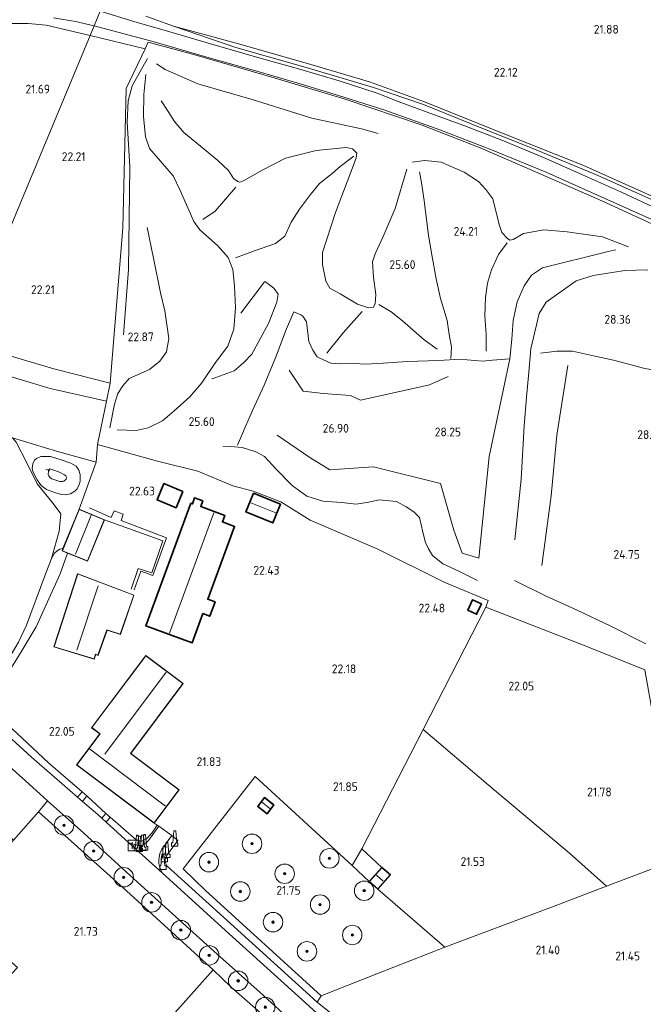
# Model space of a CAD drawing. Extents: x 196936 to 200438, y 361224 to 364196.
# Tile 260 of 276: x 199379 to 199507, y 363125 to 363327. Entities that reach past the tile are written whole.
import ezdxf
from ezdxf.enums import TextEntityAlignment as Align

# ---------------------------------------------------------------- set-up
doc = ezdxf.new("R2010")
doc.units = 0
for name, color, linetype, lineweight in [('B-ME-BV-GELEIDECONSTRUCTIE-S', 210, 'Continuous', 25), ('B-ME-GR-BOOM-S', 90, 'Continuous', 25), ('B-ME-GR-BOS-GV', 40, 'Continuous', 13), ('B-ME-GR-BOUWLAND_AKKERBOUW-GV', 80, 'Continuous', 13), ('B-ME-GR-GRAS-GV', 60, 'Continuous', 13), ('B-ME-GR-HAAG-G', 90, 'GR-HAAG1', 13), ('B-ME-GR-STRUIK-GV', 90, 'Continuous', 13), ('B-ME-GW-TALUD_KRUIN-G', 90, 'Continuous', 18), ('B-ME-GW-TALUD_TEEN-G', 90, 'Continuous', 18), ('B-ME-IE-TERREINAFSCHEIDING_DOORGANG-G', 210, 'Continuous', 18), ('B-ME-IE-TERREINAFSCHEIDING_KUNSTMATIG_HEKWERK-G', 20, 'IE-TERREINAFSCHEIDING-KUNSTMATIG', 18), ('B-ME-KG-KADASTRAAL_DAKRAND-G', 170, 'Continuous', 18), ('B-ME-KG-KADASTRAAL_NOK-G', 10, 'Continuous', 18), ('B-ME-KL-MANTELBUIS-G', 7, 'Continuous', 18), ('B-ME-OG-BEBOUWING_BEDRIJVEN-GV', 7, 'Continuous', 18), ('B-ME-OG-BEBOUWING_SCHUUR-GV', 7, 'Continuous', 35), ('B-ME-OG-BEBOUWING_WONINGBOUW-GV', 7, 'Continuous', 18), ('B-ME-OG-BREUKLIJN-G', 7, 'Continuous', 18), ('B-ME-OG-HOOGTELIJN-G', 7, 'Continuous', 18), ('B-ME-OG-HOOGTEPUNT-S', 7, 'Continuous', 25), ('B-ME-OG-TERREIN_GROEN_TUIN-GV', 7, 'Continuous', 18), ('B-ME-RI-GWA_KOLK-S', 30, 'Continuous', 25), ('B-ME-VH-ONVERHARD-GV', 252, 'Continuous', 18), ('B-ME-VH-VERHARDING_ASFALT-GV', 252, 'Continuous', 18), ('B-ME-VH-VERHARDING_BETON-GV', 252, 'Continuous', 18)]:
    doc.layers.add(name, color=color, linetype=linetype, lineweight=lineweight)
doc.styles.add('NLCS-ISO', font='NLCS-ISO.ttf')
doc.styles.add('NLCS-ISO-ANNOTATIVE-T18', font='NLCS-ISO.ttf', dxfattribs={"height": 1.8})
doc.linetypes.add('GR-HAAG1', pattern='A,6,[176,NLCS.SHX,S=0.125,R=0,X=0,Y=0],-2', length=8)
doc.linetypes.add('IE-TERREINAFSCHEIDING-KUNSTMATIG', pattern='A,4,[82,NLCS.SHX,S=0.75,R=90,X=0,Y=0],4,-2', length=10)

# ---------------------------------------------------------------- blocks, each defined once
blk = doc.blocks.new('SAL-HOOGTELABEL-SO')
at = {"color": 0, "linetype": 'ByBlock', "lineweight": -2, "style": 'NLCS-ISO-ANNOTATIVE-T18'}
blk.add_attdef('HOOGTE', text='', height=1.8, dxfattribs=at).set_placement((2.79, 0), align=Align.RIGHT)
blk = doc.blocks.new('SIE-WEG_GELEIDECONSTRUCTIE-SO')
at = {"color": 0, "linetype": 'ByBlock', "lineweight": 18}
blk.add_lwpolyline([(0.4, -0.87), (0.2, 1.59), (-0.2, 1.59), (-0.4, -0.87), (-0.65, -0.87), (-0.65, -1.59), (0.65, -1.59), (0.65, -0.87)], close=True, dxfattribs=at)
blk = doc.blocks.new('SGR-BOOM_01-SO')
at = {"linetype": 'ByBlock', "lineweight": 18}
h = blk.add_hatch(color=0, dxfattribs=at)
h.dxf.hatch_style = 1
edge = h.paths.add_edge_path()
edge.add_arc((0, 0), 0.25, 0, 360)
at = {"color": 0, "linetype": 'ByBlock', "lineweight": 18}
for radius in [2, 0.25]:
    blk.add_circle((0, 0), radius, dxfattribs=at)
blk = doc.blocks.new('SRI-KOLK-SO')
at = {"color": 0, "linetype": 'ByBlock', "lineweight": 18}
blk.add_lwpolyline([(-1.125, -1.125), (1.125, -1.125), (1.125, 1.125), (-1.125, 1.125)], close=True, dxfattribs=at)
at = {"color": 0, "linetype": 'ByBlock', "lineweight": 18, "style": 'NLCS-ISO'}
blk.add_text('k', height=1.5, dxfattribs=at).set_placement((0, 0), align=Align.MIDDLE_CENTER)

msp = doc.modelspace()

# ---------------------------------------------------------------- linework, layer by layer
at = {"layer": 'B-ME-GR-BOS-GV'}
msp.add_polyline3d([(199507.052, 363193.927, 22.543), (199495.113, 363198.719, 22.61), (199474.363, 363206.813, 22.517), (199474.864, 363208.162, 22.577), (199465.806, 363211.942, 22.622), (199452.237, 363218.735, 22.772), (199438.331, 363224.642, 23.147), (199432.29, 363228.394, 23.492), (199426.626, 363230.62, 23.417), (199422.426, 363231.727, 23.079), (199415.231, 363234.693, 23.139), (199406.952, 363236.748, 22.809), (199394.676, 363240.185, 23.005), (199396.509, 363249.088, 22.917), (199397.276, 363252.811, 22.485), (199399.836, 363284.661, 22.435), (199400.568, 363313.295, 22.142), (199404.425, 363321.422, 22.09), (199405.084, 363322.811, 22.12), (199414.624, 363320.238, 22.292), (199430.963, 363315.47, 22.502), (199445.512, 363311.121, 22.547), (199461.324, 363305.752, 22.622), (199473.213, 363301.11, 22.562), (199481.281, 363297.623, 22.39), (199498.185, 363290.2, 22.27), (199511.928, 363283.943, 21.947)], dxfattribs=at)
at = {"layer": 'B-ME-GR-BOUWLAND_AKKERBOUW-GV'}
msp.add_polyline3d([(199605.472, 363249.403, 21.665), (199592.749, 363255.449, 21.577), (199577.092, 363262.418, 21.59), (199561.79, 363268.183, 21.702), (199547.428, 363274.235, 21.727), (199528.317, 363282.361, 21.74), (199510.29, 363290.395, 21.902), (199494.302, 363297.559, 22.102), (199477.635, 363304.229, 22.252), (199461.786, 363310.554, 22.29), (199450.487, 363314.695, 22.152), (199437.806, 363318.449, 22.065), (199423.101, 363322.597, 22.065), (199410.288, 363326.069, 22.052), (199404.603, 363328.132, 21.965)], dxfattribs=at)
for points in [[(199409.928, 363159.909, 21.809), (199407.849, 363157.116, 21.839), (199407.435, 363156.241, 21.846), (199407.25, 363154.879, 21.854), (199407.265, 363154.158, 21.861), (199407.477, 363153.329, 21.884), (199407.956, 363152.223, 21.929), (199405.903, 363154.096, 21.935), (199401.116, 363158.409, 21.919), (199403.08, 363157.865, 21.899), (199403.827, 363157.861, 21.884), (199404.541, 363158.238, 21.869), (199405.127, 363158.866, 21.839), (199407.224, 363161.843, 21.786)], [(199572.563, 362973.776, 21.568), (199559.422, 362956.26, 21.642), (199378.493, 363088.365, 22.156), (199397.125, 363108.782, 21.822), (199406.628, 363119.11, 21.852), (199418.394, 363132.324, 21.875), (199422.125, 363128.758, 21.878), (199433.675, 363118.628, 21.856), (199449.162, 363104.607, 21.721), (199460.937, 363093.952, 21.773), (199474.134, 363082.248, 21.856), (199488.027, 363069.9, 21.968), (199503.46, 363056.051, 21.841), (199521.03, 363040.338, 21.706), (199538.366, 363025.08, 21.548), (199552.131, 363013.015, 21.578), (199568.016, 362998.603, 21.428), (199581.354, 362986.61, 21.532)]]:
    msp.add_polyline3d(points, close=True, dxfattribs=at)
at = {"layer": 'B-ME-GR-GRAS-GV'}
for points in [[(199509.844, 363288.432, 22.022), (199502.243, 363291.983, 22.097), (199494.265, 363295.6, 22.352), (199486.706, 363298.931, 22.36), (199477.7, 363302.676, 22.54), (199469.873, 363305.729, 22.562), (199462.875, 363308.252, 22.57), (199456.378, 363310.664, 22.525), (199452.071, 363312.344, 22.51), (199444.255, 363314.852, 22.405), (199435.919, 363317.33, 22.412), (199427.564, 363319.668, 22.322), (199417.142, 363322.691, 22.202), (199409.516, 363324.914, 22.127), (199402.127, 363327.091, 22.052), (199395.215, 363329.174, 21.9)], [(199385.655, 363327.828, 21.584), (199390.115, 363327.055, 21.881), (199393.992, 363326.16, 21.995), (199393.162, 363324.159, 21.709), (199384.086, 363326.3, 21.562), (199380.412, 363326.651, 21.565), (199376.624, 363326.64, 21.509), (199366.683, 363326.611, 21.577), (199363.319, 363326.421, 21.577), (199354.953, 363325.821, 21.476), (199349.462, 363325.231, 21.493), (199347.127, 363324.405, 21.529), (199345.263, 363322.516, 21.283), (199344.66, 363322.541, 21.261), (199344.265, 363322.738, 21.27), (199343.584, 363323.281, 21.247), (199342.846, 363323.892, 21.252), (199342.799, 363324.551, 21.24), (199345.591, 363325.236, 21.299), (199351.922, 363326.473, 21.392), (199356.536, 363326.985, 21.45), (199362.623, 363327.325, 21.486), (199367.774, 363327.818, 21.464)], [(199376.624, 363326.64, 21.509), (199380.412, 363326.651, 21.565), (199384.086, 363326.3, 21.562), (199393.162, 363324.159, 21.709), (199385.52, 363305.806, 21.708), (199378.734, 363289.509, 21.863), (199367.087, 363261.537, 22.025)], [(199404.603, 363328.132, 21.965), (199410.288, 363326.069, 22.052), (199423.085, 363321.753, 22.338), (199437.995, 363317.497, 22.425), (199451.311, 363313.494, 22.538), (199461.598, 363310.046, 22.588), (199473.195, 363305.298, 22.55), (199483.192, 363301.337, 22.45), (199497.259, 363295.487, 22.288), (199509.606, 363289.978, 22.15), (199523.598, 363283.838, 21.925), (199536.392, 363278.303, 21.875), (199549.483, 363272.749, 21.825), (199561.79, 363268.183, 21.702), (199577.092, 363262.418, 21.59), (199592.749, 363255.449, 21.577), (199605.472, 363249.403, 21.665)], [(199511.928, 363283.943, 21.947), (199498.185, 363290.2, 22.27), (199481.281, 363297.623, 22.39), (199473.213, 363301.11, 22.562), (199461.324, 363305.752, 22.622), (199445.512, 363311.121, 22.547), (199430.963, 363315.47, 22.502), (199414.624, 363320.238, 22.292), (199405.084, 363322.811, 22.12), (199404.425, 363321.422, 22.09), (199393.162, 363324.159, 21.709), (199393.992, 363326.16, 21.995), (199406.036, 363322.966, 22.21), (199418.08, 363319.448, 22.307), (199427.847, 363316.758, 22.382), (199436.297, 363314.278, 22.48), (199445.034, 363311.602, 22.54), (199453.621, 363308.874, 22.532), (199464.928, 363304.784, 22.6), (199475.574, 363300.685, 22.525), (199486.918, 363296.031, 22.36), (199508.483, 363286.378, 22.007)], [(199377.926, 363240.694, 22.972), (199380.103, 363236.579, 23.08), (199382.27, 363232.123, 23.005), (199385.527, 363228.059, 23.037), (199387.115, 363225.992, 22.994), (199386.759, 363222.378, 22.94), (199385.228, 363216.818, 22.886), (199383.829, 363213.202, 22.601), (199380.106, 363203.105, 22.346), (199378.453, 363199.624, 22.219)], [(199433.675, 363118.628, 21.856), (199422.125, 363128.758, 21.878), (199418.394, 363132.324, 21.875), (199400.59, 363148.536, 21.95), (199382.514, 363164.752, 22.108), (199384.416, 363167.035, 21.964), (199391.862, 363160.366, 22.063), (199402.1, 363151.011, 21.92), (199418.543, 363136.178, 21.965), (199428.053, 363127.668, 21.89), (199441.893, 363115.04, 21.845)], [(199447.104, 363116.7, 21.815), (199435.168, 363127.562, 21.845), (199420.926, 363140.389, 21.89), (199407.956, 363152.223, 21.929), (199407.477, 363153.329, 21.884), (199407.265, 363154.158, 21.861), (199407.25, 363154.879, 21.854), (199407.435, 363156.241, 21.846), (199407.849, 363157.116, 21.839), (199409.928, 363159.909, 21.809), (199411.148, 363158.877, 21.852), (199408.979, 363155.949, 21.845), (199408.518, 363154.996, 21.875), (199408.582, 363154.415, 21.905), (199408.985, 363153.6, 21.92), (199421.938, 363141.81, 21.8), (199439.764, 363125.684, 21.898), (199443.238, 363122.844, 21.635)]]:
    msp.add_polyline3d(points, dxfattribs=at)
for points in [[(199547.428, 363274.235, 21.727), (199561.79, 363268.183, 21.702), (199549.483, 363272.749, 21.825), (199536.392, 363278.303, 21.875), (199523.598, 363283.838, 21.925), (199509.606, 363289.978, 22.15), (199497.259, 363295.487, 22.288), (199483.192, 363301.337, 22.45), (199473.195, 363305.298, 22.55), (199461.598, 363310.046, 22.588), (199451.311, 363313.494, 22.538), (199437.995, 363317.497, 22.425), (199423.085, 363321.753, 22.338), (199410.288, 363326.069, 22.052), (199423.101, 363322.597, 22.065), (199437.806, 363318.449, 22.065), (199450.487, 363314.695, 22.152), (199461.786, 363310.554, 22.29), (199477.635, 363304.229, 22.252), (199494.302, 363297.559, 22.102), (199510.29, 363290.395, 21.902), (199528.317, 363282.361, 21.74)], [(199399.836, 363284.661, 22.435), (199397.276, 363252.811, 22.485), (199385.718, 363255.769, 22.365), (199370.15, 363260.316, 22.327), (199367.087, 363261.537, 22.025), (199378.734, 363289.509, 21.863), (199385.52, 363305.806, 21.708), (199393.162, 363324.159, 21.709), (199404.425, 363321.422, 22.09), (199400.568, 363313.295, 22.142)], [(199397.276, 363252.811, 22.485), (199396.509, 363249.088, 22.917), (199384.946, 363251.723, 22.957), (199372.123, 363255.506, 22.935), (199365.695, 363258.196, 22.517), (199367.087, 363261.537, 22.025), (199370.15, 363260.316, 22.327), (199385.718, 363255.769, 22.365)], [(199394.676, 363240.185, 23.005), (199394.351, 363236.577, 23.015), (199386.216, 363238.842, 22.895), (199377.178, 363241.532, 22.962), (199370.123, 363243.633, 23.015), (199360.757, 363246.336, 22.828), (199365.695, 363258.196, 22.517), (199372.123, 363255.506, 22.935), (199384.946, 363251.723, 22.957), (199396.509, 363249.088, 22.917)], [(199386.216, 363238.842, 22.895), (199394.351, 363236.577, 23.015), (199390.871, 363226.89, 23.045), (199387.564, 363218.818, 22.819), (199386.95, 363218.714, 22.849), (199386.356, 363218.352, 22.879), (199385.804, 363217.884, 22.894), (199385.228, 363216.818, 22.886), (199386.759, 363222.378, 22.94), (199387.115, 363225.992, 22.994), (199385.527, 363228.059, 23.037), (199382.27, 363232.123, 23.005), (199380.103, 363236.579, 23.08), (199377.926, 363240.694, 22.972), (199377.178, 363241.532, 22.962)], [(199390.252, 363235.747, 23.015), (199390.814, 363234.94, 22.963), (199391.101, 363234.013, 22.993), (199391.076, 363232.685, 22.993), (199390.973, 363232.14, 23.03), (199390.511, 363231.073, 23.06), (199390.022, 363230.639, 23.143), (199389.1, 363230.079, 23.12), (199388.05, 363229.837, 23.098), (199387.303, 363229.925, 23.098), (199386.024, 363230.302, 23.113), (199384.167, 363230.958, 23.068), (199383.059, 363231.755, 23.053), (199382.291, 363232.934, 23.068), (199381.475, 363234.492, 23.068), (199381.264, 363235.252, 23.083), (199381.355, 363236.227, 23.128), (199381.69, 363236.997, 23.128), (199382.16, 363237.29, 23.128), (199383.037, 363237.728, 23.098), (199384.998, 363237.73, 23.075), (199387.206, 363237.025, 23.038), (199389.151, 363236.386, 23.015)], [(199387.303, 363229.925, 23.098), (199388.05, 363229.837, 23.098), (199389.1, 363230.079, 23.12), (199390.022, 363230.639, 23.143), (199390.511, 363231.073, 23.06), (199390.973, 363232.14, 23.03), (199391.076, 363232.685, 22.993), (199391.101, 363234.013, 22.993), (199390.814, 363234.94, 22.963), (199390.252, 363235.747, 23.015), (199389.151, 363236.386, 23.015), (199387.206, 363237.025, 23.038), (199384.998, 363237.73, 23.075), (199383.037, 363237.728, 23.098), (199382.16, 363237.29, 23.128), (199381.69, 363236.997, 23.128), (199381.355, 363236.227, 23.128), (199381.264, 363235.252, 23.083), (199381.475, 363234.492, 23.068), (199382.291, 363232.934, 23.068), (199383.059, 363231.755, 23.053), (199384.167, 363230.958, 23.068), (199386.024, 363230.302, 23.113)], [(199387.768, 363232.682, 20.533), (199387.468, 363232.58, 20.533), (199386.94, 363232.595, 20.533), (199385.285, 363233.152, 20.533), (199384.909, 363233.333, 20.533), (199384.686, 363233.793, 20.533), (199384.54, 363234.085, 20.533), (199384.599, 363234.621, 20.533), (199384.692, 363234.981, 20.533), (199384.905, 363235.18, 20.533), (199385.291, 363235.07, 20.533), (199386.832, 363234.514, 20.533), (199387.89, 363233.982, 20.533), (199388.186, 363233.741, 20.533), (199388.375, 363233.343, 20.533), (199388.196, 363233.081, 20.533)], [(199386.94, 363232.595, 20.533), (199387.468, 363232.58, 20.533), (199387.768, 363232.682, 20.533), (199388.196, 363233.081, 20.533), (199388.375, 363233.343, 20.533), (199388.186, 363233.741, 20.533), (199387.89, 363233.982, 20.533), (199386.832, 363234.514, 20.533), (199385.291, 363235.07, 20.533), (199384.905, 363235.18, 20.533), (199384.692, 363234.981, 20.533), (199384.599, 363234.621, 20.533), (199384.54, 363234.085, 20.533), (199384.686, 363233.793, 20.533), (199384.909, 363233.333, 20.533), (199385.285, 363233.152, 20.533)], [(199514.139, 363155.211, 21.853), (199499.14, 363149.529, 21.658), (199491.605, 363156.264, 21.718), (199474.853, 363170.309, 21.905), (199461.507, 363181.638, 22.055), (199474.363, 363206.813, 22.517), (199495.113, 363198.719, 22.61), (199507.052, 363193.927, 22.543), (199509.83, 363178.11, 22.325), (199512.695, 363164.386, 21.965)], [(199391.494, 363168.857, 21.935), (199390.585, 363167.765, 21.92), (199381.137, 363175.973, 21.973), (199373.036, 363183.289, 21.996), (199374.12, 363184.519, 21.995), (199379.209, 363179.882, 22.025), (199384.583, 363174.818, 22.003)], [(199488.055, 363145.241, 21.56), (199465.943, 363136.973, 21.538), (199452.197, 363148.892, 21.568), (199454.802, 363151.798, 21.568), (199453.053, 363153.366, 21.568), (199448.932, 363157.153, 21.725), (199461.507, 363181.638, 22.055), (199474.853, 363170.309, 21.905), (199491.605, 363156.264, 21.718), (199499.14, 363149.529, 21.658)], [(199427.001, 363172.054, 21.838), (199446.928, 363153.72, 21.71), (199450.448, 363150.46, 21.568), (199452.197, 363148.892, 21.568), (199465.943, 363136.973, 21.538), (199452.02, 363131.515, 21.56), (199440.553, 363126.95, 21.8), (199416.85, 363148.638, 21.793), (199412.215, 363153.041, 21.815)], [(199396.365, 363164.406, 21.883), (199395.536, 363163.437, 21.9), (199394.706, 363164.184, 21.898), (199391.582, 363166.898, 21.915), (199392.436, 363168.027, 21.95)], [(199427.552, 363165.886, 21.68), (199429.477, 363164.375, 21.68), (199430.889, 363166.174, 21.68), (199428.963, 363167.685, 21.68)], [(199397.125, 363108.782, 21.822), (199378.493, 363088.365, 22.156), (199353.273, 363106.791, 22.253), (199360.759, 363114.487, 22.003), (199378.255, 363132.797, 21.838), (199366.993, 363142.622, 22.123), (199364.479, 363144.757, 22.05), (199377.42, 363158.98, 21.98), (199382.514, 363164.752, 22.108), (199400.59, 363148.536, 21.95), (199418.394, 363132.324, 21.875), (199406.628, 363119.11, 21.852)], [(199403.122, 363158.781, 21.965), (199403.72, 363158.756, 21.95), (199404.649, 363159.158, 21.935), (199405.808, 363160.401, 21.905), (199406.901, 363161.998, 21.913), (199407.224, 363161.843, 21.786), (199405.127, 363158.866, 21.839), (199404.541, 363158.238, 21.869), (199403.827, 363157.861, 21.884), (199403.08, 363157.865, 21.899), (199401.116, 363158.409, 21.919), (199396.438, 363162.624, 21.903), (199397.262, 363163.639, 21.935), (199402.571, 363159.043, 21.965)], [(199453.053, 363153.366, 21.568), (199450.448, 363150.46, 21.568), (199446.928, 363153.72, 21.71), (199448.932, 363157.153, 21.725)], [(199469.842, 363108.703, 21.605), (199461.878, 363106.392, 21.74), (199455.433, 363111.574, 21.71), (199443.238, 363122.844, 21.635), (199439.764, 363125.684, 21.898), (199440.553, 363126.95, 21.8), (199452.02, 363131.515, 21.56), (199465.943, 363136.973, 21.538), (199488.055, 363145.241, 21.56), (199499.14, 363149.529, 21.658), (199514.139, 363155.211, 21.853), (199518.837, 363155.953, 22.108), (199519.941, 363149.931, 21.86), (199520.298, 363147.653, 21.841), (199522.028, 363136.587, 21.748), (199523.228, 363128.346, 21.883), (199509.469, 363123.353, 21.628), (199489.098, 363115.775, 21.523)]]:
    msp.add_polyline3d(points, close=True, dxfattribs=at)
at = {"layer": 'B-ME-GR-HAAG-G'}
for points in [[(199376.624, 363326.64, 21.509), (199380.412, 363326.651, 21.565)], [(199380.412, 363326.651, 21.565), (199384.086, 363326.3, 21.562), (199393.162, 363324.159, 21.709)], [(199404.425, 363321.422, 22.09), (199393.162, 363324.159, 21.709)], [(199391.494, 363168.857, 21.935), (199384.583, 363174.818, 22.003), (199379.209, 363179.882, 22.025), (199374.12, 363184.519, 21.995)], [(199396.365, 363164.406, 21.883), (199392.436, 363168.027, 21.95)], [(199406.317, 363162.436, 21.965), (199406.901, 363161.998, 21.913), (199405.808, 363160.401, 21.905), (199404.649, 363159.158, 21.935), (199403.72, 363158.756, 21.95), (199403.122, 363158.781, 21.965), (199402.571, 363159.043, 21.965), (199397.262, 363163.639, 21.935)], [(199439.764, 363125.684, 21.898), (199421.938, 363141.81, 21.8), (199408.985, 363153.6, 21.92), (199408.582, 363154.415, 21.905), (199408.518, 363154.996, 21.875), (199408.979, 363155.949, 21.845), (199411.148, 363158.877, 21.852)]]:
    msp.add_polyline3d(points, dxfattribs=at)
at = {"layer": 'B-ME-GR-STRUIK-GV'}
msp.add_polyline3d([(199375.364, 363191.745, 21.971), (199371.728, 363186.547, 21.986), (199371.851, 363187.962, 21.986), (199372.568, 363189.739, 22.121), (199375.263, 363194.236, 22.249), (199378.453, 363199.624, 22.219), (199380.106, 363203.105, 22.346), (199383.829, 363213.202, 22.601), (199385.228, 363216.818, 22.886), (199385.804, 363217.884, 22.894), (199386.356, 363218.352, 22.879), (199386.95, 363218.714, 22.849), (199387.564, 363218.818, 22.819), (199387.379, 363218.365, 22.625), (199388.529, 363217.894, 21.914), (199386.992, 363213.612, 21.956), (199382.063, 363202.764, 22.091), (199378.983, 363197.647, 22.009)], close=True, dxfattribs=at)
at = {"layer": 'B-ME-GW-TALUD_KRUIN-G'}
for points in [[(199410.288, 363326.069, 22.052), (199423.085, 363321.753, 22.338), (199437.995, 363317.497, 22.425), (199451.311, 363313.494, 22.538), (199461.598, 363310.046, 22.588), (199473.195, 363305.298, 22.55), (199483.192, 363301.337, 22.45), (199497.259, 363295.487, 22.288), (199509.606, 363289.978, 22.15), (199523.598, 363283.838, 21.925), (199536.392, 363278.303, 21.875), (199549.483, 363272.749, 21.825), (199561.79, 363268.183, 21.702)], [(199396.509, 363249.088, 22.917), (199384.946, 363251.723, 22.957), (199372.123, 363255.506, 22.935), (199365.695, 363258.196, 22.517)], [(199386.024, 363230.302, 23.113), (199384.167, 363230.958, 23.068), (199383.059, 363231.755, 23.053), (199382.291, 363232.934, 23.068), (199381.475, 363234.492, 23.068), (199381.264, 363235.252, 23.083), (199381.355, 363236.227, 23.128), (199381.69, 363236.997, 23.128), (199382.16, 363237.29, 23.128), (199383.037, 363237.728, 23.098), (199384.998, 363237.73, 23.075), (199387.206, 363237.025, 23.038)], [(199387.206, 363237.025, 23.038), (199389.151, 363236.386, 23.015), (199390.252, 363235.747, 23.015), (199390.814, 363234.94, 22.963), (199391.101, 363234.013, 22.993), (199391.076, 363232.685, 22.993), (199390.973, 363232.14, 23.03), (199390.511, 363231.073, 23.06), (199390.022, 363230.639, 23.143), (199389.1, 363230.079, 23.12), (199388.05, 363229.837, 23.098), (199387.303, 363229.925, 23.098), (199386.024, 363230.302, 23.113)], [(199371.728, 363186.547, 21.986), (199371.851, 363187.962, 21.986), (199372.568, 363189.739, 22.121), (199375.263, 363194.236, 22.249), (199378.453, 363199.624, 22.219), (199380.106, 363203.105, 22.346), (199383.829, 363213.202, 22.601), (199385.228, 363216.818, 22.886), (199385.804, 363217.884, 22.894), (199386.356, 363218.352, 22.879), (199386.95, 363218.714, 22.849), (199387.564, 363218.818, 22.819)]]:
    msp.add_polyline3d(points, dxfattribs=at)
at = {"layer": 'B-ME-GW-TALUD_TEEN-G'}
for points in [[(199561.79, 363268.183, 21.702), (199547.428, 363274.235, 21.727), (199528.317, 363282.361, 21.74), (199510.29, 363290.395, 21.902), (199494.302, 363297.559, 22.102), (199477.635, 363304.229, 22.252), (199461.786, 363310.554, 22.29), (199450.487, 363314.695, 22.152), (199437.806, 363318.449, 22.065), (199423.101, 363322.597, 22.065), (199410.288, 363326.069, 22.052)], [(199367.087, 363261.537, 22.025), (199370.15, 363260.316, 22.327), (199385.718, 363255.769, 22.365), (199397.276, 363252.811, 22.485)], [(199386.94, 363232.595, 20.533), (199385.285, 363233.152, 20.533), (199384.909, 363233.333, 20.533), (199384.686, 363233.793, 20.533), (199384.54, 363234.085, 20.533), (199384.599, 363234.621, 20.533), (199384.692, 363234.981, 20.533), (199384.905, 363235.18, 20.533), (199385.291, 363235.07, 20.533), (199386.832, 363234.514, 20.533)], [(199386.832, 363234.514, 20.533), (199387.89, 363233.982, 20.533), (199388.186, 363233.741, 20.533), (199388.375, 363233.343, 20.533), (199388.196, 363233.081, 20.533), (199387.768, 363232.682, 20.533), (199387.468, 363232.58, 20.533), (199386.94, 363232.595, 20.533)], [(199388.529, 363217.894, 21.914), (199386.992, 363213.612, 21.956), (199382.063, 363202.764, 22.091), (199378.983, 363197.647, 22.009), (199375.364, 363191.745, 21.971), (199371.728, 363186.547, 21.986)]]:
    msp.add_polyline3d(points, dxfattribs=at)
at = {"layer": 'B-ME-IE-TERREINAFSCHEIDING_DOORGANG-G'}
msp.add_polyline3d([(199382.514, 363164.752, 22.108), (199377.42, 363158.98, 21.98)], dxfattribs=at)
at = {"layer": 'B-ME-IE-TERREINAFSCHEIDING_KUNSTMATIG_HEKWERK-G'}
for points in [[(199390.871, 363226.89, 23.045), (199394.351, 363236.577, 23.015), (199386.216, 363238.842, 22.895), (199377.178, 363241.532, 22.962)], [(199443.238, 363122.844, 21.635), (199455.433, 363111.574, 21.71), (199461.878, 363106.392, 21.74), (199469.842, 363108.703, 21.605), (199489.098, 363115.775, 21.523), (199509.469, 363123.353, 21.628), (199523.228, 363128.346, 21.883), (199522.028, 363136.587, 21.748), (199520.298, 363147.653, 21.841), (199519.941, 363149.931, 21.86), (199518.837, 363155.953, 22.108), (199514.139, 363155.211, 21.853), (199512.695, 363164.386, 21.965), (199509.83, 363178.11, 22.325), (199507.052, 363193.927, 22.543), (199495.113, 363198.719, 22.61), (199474.363, 363206.813, 22.517)], [(199461.507, 363181.638, 22.055), (199474.363, 363206.813, 22.517)], [(199499.14, 363149.529, 21.658), (199491.605, 363156.264, 21.718), (199474.853, 363170.309, 21.905), (199461.507, 363181.638, 22.055), (199448.932, 363157.153, 21.725), (199453.053, 363153.366, 21.568)], [(199440.553, 363126.95, 21.8), (199416.85, 363148.638, 21.793), (199412.215, 363153.041, 21.815), (199427.001, 363172.054, 21.838), (199446.928, 363153.72, 21.71), (199448.932, 363157.153, 21.725)], [(199382.514, 363164.752, 22.108), (199400.59, 363148.536, 21.95), (199418.394, 363132.324, 21.875), (199406.628, 363119.11, 21.852)], [(199439.764, 363125.684, 21.898), (199440.553, 363126.95, 21.8), (199452.02, 363131.515, 21.56), (199465.943, 363136.973, 21.538), (199488.055, 363145.241, 21.56), (199499.14, 363149.529, 21.658), (199514.139, 363155.211, 21.853)], [(199446.928, 363153.72, 21.71), (199450.448, 363150.46, 21.568)], [(199465.943, 363136.973, 21.538), (199452.197, 363148.892, 21.568)]]:
    msp.add_polyline3d(points, dxfattribs=at)
at = {"layer": 'B-ME-KG-KADASTRAAL_DAKRAND-G'}
for points in [[(199410.751, 363227.29, 25.145), (199406.964, 363228.874, 25.138), (199408.313, 363232.098, 25.153), (199412.099, 363230.515, 25.138)], [(199417.684, 363205.006, 24.673), (199416.274, 363205.524, 24.913), (199414.065, 363199.51, 24.973), (199404.665, 363202.963, 24.838), (199413.88, 363228.055, 24.89), (199414.169, 363227.949, 25.07), (199414.622, 363229.182, 25.1), (199416.221, 363228.596, 25.205), (199415.785, 363227.405, 25.573), (199420.719, 363225.593, 25.91), (199420.233, 363224.269, 25.888), (199422.756, 363223.343, 25.115), (199417.261, 363208.38, 24.883), (199418.725, 363207.841, 24.613)], [(199430.653, 363224.15, 24.74), (199425.187, 363226.381, 24.733), (199426.717, 363230.13, 24.733), (199432.182, 363227.899, 24.778)], [(199392.578, 363216.289, 24.74), (199387.444, 363218.393, 24.613), (199390.898, 363226.825, 24.733), (199396.033, 363224.722, 24.83)], [(199399.345, 363201.257, 24.372), (199396.603, 363202.135, 24.852), (199394.754, 363196.911, 24.785), (199394.282, 363197.12, 24.973), (199393.951, 363196.185, 24.95), (199385.729, 363198.661, 24.493), (199390.615, 363213.607, 24.718), (199402.088, 363209.259, 24.298)], [(199472.462, 363205.394, 23.488), (199470.734, 363206.202, 23.518), (199471.686, 363208.237, 23.585), (199473.414, 363207.429, 23.653)], [(199406.307, 363162.506, 25.828), (199390.427, 363174.45, 25.88), (199395.197, 363180.792, 25.79), (199393.517, 363182.056, 24.17), (199404.602, 363196.793, 24.343), (199412.185, 363191.089, 24.905), (199401.413, 363176.768, 25.685), (199411.39, 363169.264, 25.745)], [(199429.469, 363164.445, 23.435), (199427.622, 363165.894, 23.435), (199428.972, 363167.615, 23.435), (199430.818, 363166.166, 23.435)], [(199452.193, 363148.963, 23.45), (199450.519, 363150.464, 23.578), (199453.057, 363153.296, 23.45), (199454.731, 363151.794, 23.45)]]:
    msp.add_polyline3d(points, close=True, dxfattribs=at)
at = {"layer": 'B-ME-KG-KADASTRAAL_NOK-G'}
for points in [[(199431.294, 363226.197, 26.338), (199426.146, 363228.222, 26.255)], [(199390.125, 363217.653, 27.253), (199393.347, 363225.672, 27.223)], [(199409.449, 363201.474, 26.765), (199418.534, 363226.196, 26.863)], [(199390.381, 363197.936, 28.355), (199394.793, 363211.174, 28.4)], [(199396.137, 363176.594, 28.28), (199408.776, 363193.425, 28.295)], [(199408.647, 363165.953, 29.69), (199393.036, 363177.679, 29.638)], [(199430.027, 363165.459, 24.335), (199428.337, 363166.808, 24.343)], [(199453.326, 363150.541, 24.163), (199451.96, 363151.746, 24.163)]]:
    msp.add_polyline3d(points, dxfattribs=at)
at = {"layer": 'B-ME-KL-MANTELBUIS-G'}
msp.add_polyline3d([(199384.024, 363235.138, 21.683), (199384.881, 363234.772, 21.683)], dxfattribs=at)
at = {"layer": 'B-ME-OG-BEBOUWING_BEDRIJVEN-GV'}
msp.add_polyline3d([(199396.098, 363224.749, 22.003), (199392.606, 363216.224, 22.003), (199388.529, 363217.894, 21.914), (199387.379, 363218.365, 22.625), (199387.564, 363218.818, 22.819), (199390.871, 363226.89, 23.045)], close=True, dxfattribs=at)
at = {"layer": 'B-ME-OG-BEBOUWING_SCHUUR-GV'}
for points in [[(199412.165, 363230.542, 22.61), (199410.778, 363227.225, 22.61), (199406.899, 363228.847, 22.61), (199408.286, 363232.164, 22.61)], [(199416.285, 363228.625, 22.31), (199415.849, 363227.435, 22.31), (199420.784, 363225.623, 22.31), (199420.297, 363224.299, 22.31), (199422.82, 363223.372, 22.31), (199417.325, 363208.409, 22.31), (199418.79, 363207.871, 22.31), (199417.714, 363204.942, 22.31), (199416.303, 363205.46, 22.31), (199414.095, 363199.446, 22.31), (199404.6, 363202.933, 22.31), (199413.85, 363228.119, 22.31), (199414.139, 363228.013, 22.31), (199414.592, 363229.247, 22.31)], [(199432.248, 363227.927, 23.465), (199430.68, 363224.085, 22.903), (199425.122, 363226.353, 22.903), (199426.69, 363230.195, 23.398)], [(199473.363, 363207.203, 22.512), (199472.486, 363205.328, 22.325), (199470.668, 363206.178, 22.325), (199471.662, 363208.304, 22.325), (199473.48, 363207.453, 22.325)], [(199430.889, 363166.174, 21.68), (199429.477, 363164.375, 21.68), (199427.552, 363165.886, 21.68), (199428.963, 363167.685, 21.68)], [(199454.802, 363151.798, 21.568), (199452.197, 363148.892, 21.568), (199450.448, 363150.46, 21.568), (199453.053, 363153.366, 21.568)]]:
    msp.add_polyline3d(points, close=True, dxfattribs=at)
at = {"layer": 'B-ME-OG-BEBOUWING_WONINGBOUW-GV'}
for points in [[(199402.151, 363209.289, 21.988), (199399.376, 363201.194, 21.988), (199396.634, 363202.073, 21.988), (199394.783, 363196.844, 21.988), (199394.311, 363197.052, 21.988), (199393.983, 363196.124, 21.988), (199385.665, 363198.628, 21.988), (199390.584, 363213.672, 21.988)], [(199411.46, 363169.274, 21.965), (199406.317, 363162.436, 21.965), (199390.357, 363174.44, 21.965), (199395.127, 363180.782, 21.965), (199393.447, 363182.045, 21.965), (199404.592, 363196.863, 21.965), (199412.255, 363191.099, 21.965), (199401.483, 363176.778, 21.965)]]:
    msp.add_polyline3d(points, close=True, dxfattribs=at)
at = {"layer": 'B-ME-OG-BREUKLIJN-G'}
for points in [[(199400.013, 363262.745, 22.547), (199401.023, 363276.122, 22.382), (199401.319, 363297.214, 22.577), (199400.782, 363306.422, 22.382), (199400.924, 363310.784, 22.307), (199401.771, 363313.817, 22.307), (199404.955, 363319.478, 22.322)], [(199458.178, 363296.721, 22.682), (199455.756, 363288.693, 23.072), (199453.326, 363282.9, 23.222), (199451.664, 363279.349, 23.072), (199451.151, 363277.701, 22.997), (199451.323, 363274.585, 23.087), (199451.807, 363271.025, 23.297), (199451.696, 363269.179, 23.342), (199451.335, 363268.427, 23.402), (199450.313, 363268.281, 23.537), (199448.07, 363269.048, 23.642), (199444.489, 363271.115, 23.537), (199442.393, 363272.32, 23.507), (199441.531, 363273.756, 23.462), (199440.851, 363277.142, 23.402), (199440.882, 363279.658, 23.402), (199443.5, 363287.86, 23.237), (199447.209, 363297.543, 22.937), (199447.791, 363299.067, 23.012), (199447.926, 363300.05, 23.057), (199447.039, 363300.888, 23.147), (199445.706, 363301.186, 23.267), (199439.575, 363300.541, 23.267), (199433.292, 363299, 23.477), (199428.635, 363296.577, 23.447), (199424.631, 363294.321, 23.492), (199423.906, 363294.049, 23.492), (199423.468, 363294.195, 23.462), (199422.578, 363294.804, 23.462), (199421.543, 363296.436, 23.462), (199419.334, 363298.486, 23.507), (199416.566, 363300.843, 23.627), (199412.368, 363304.256, 23.612), (199410.442, 363306.496, 23.477), (199409.184, 363308.588, 23.492), (199407.733, 363310.735, 23.462)], [(199503.69, 363280.781, 22.097), (199498.332, 363282.835, 22.037), (199491.061, 363283.893, 21.842), (199486.333, 363284.286, 21.887), (199482.1, 363283.494, 22.127), (199479.992, 363282.323, 22.307), (199479.339, 363282.155, 22.442), (199478.868, 363282.478, 22.352), (199477.67, 363283.76, 22.352), (199477.144, 363285.35, 22.292), (199475.837, 363290.626, 22.262), (199474.383, 363292.545, 22.262), (199472.89, 363294.182, 22.382), (199469.923, 363296.136, 22.502), (199465.251, 363298.182, 22.487), (199461.859, 363298.506, 22.502), (199459.233, 363298.151, 22.337)], [(199416.295, 363286.376, 27.035), (199418.798, 363288.122, 25.55), (199423.081, 363293.031, 23.615)], [(199397.207, 363243.602, 23.072), (199398.165, 363248.482, 22.877), (199398.808, 363250.656, 22.877), (199399.831, 363252.262, 22.922), (199401.151, 363253.741, 23.027), (199405.326, 363255.572, 23.207), (199407.459, 363257.34, 23.387), (199408.837, 363259.241, 23.267), (199409.328, 363261.979, 23.462), (199408.501, 363267.62, 23.552), (199407.579, 363271.326, 23.552), (199406.154, 363278.451, 23.732), (199404.842, 363284.731, 23.417)], [(199474.482, 363259.343, 29.357), (199474.437, 363262.757, 28.427), (199474.22, 363266.595, 26.867), (199474.337, 363270.359, 25.292), (199474.743, 363273.31, 24.227), (199475.551, 363276.062, 23.282), (199477.015, 363279.211, 22.832), (199478.752, 363281.635, 22.427)], [(199480.355, 363220.651, 24.002), (199481.635, 363233.074, 25.697), (199482.28, 363244.01, 27.197), (199482.723, 363249.934, 27.647), (199483.226, 363255.048, 27.842), (199483.602, 363259.864, 27.257), (199485.31, 363267.074, 25.517), (199486.747, 363269.396, 24.857), (199492.906, 363273.789, 23.792), (199496.439, 363274.906, 23.087), (199502.909, 363275.935, 22.502), (199507.626, 363276.087, 22.232)], [(199464.402, 363259.741, 30.5), (199461.717, 363261.657, 28.73), (199457.279, 363265.618, 26.21), (199454.927, 363267.459, 24.785), (199452.412, 363268.951, 23.555)], [(199434.996, 363267.468, 28.472), (199433.239, 363263.443, 28.697), (199431.364, 363258.346, 28.502), (199428.88, 363252.36, 27.662), (199426.475, 363247.164, 26.597), (199425.08, 363243.891, 25.367), (199423.379, 363240.059, 24.152)], [(199441.732, 363258.966, 28.745), (199445.108, 363263.112, 26.36), (199448.981, 363267.533, 23.75)], [(199472.704, 363212.283, 23.162), (199468.838, 363214.161, 23.162), (199465.585, 363215.697, 23.102), (199463.442, 363217.394, 23.252), (199462.632, 363218.794, 23.522), (199462.032, 363220.051, 23.612), (199461.443, 363222.222, 23.687), (199460.741, 363225.24, 23.882), (199459.612, 363226.397, 23.927), (199458.058, 363227.384, 23.972), (199456.031, 363228.465, 23.972), (199452.499, 363228.808, 23.552), (199450.399, 363228.324, 23.492), (199447.773, 363227.969, 23.552), (199444.751, 363228.27, 23.792), (199440.954, 363228.564, 23.987), (199437.659, 363229.59, 24.182), (199434.643, 363231.809, 24.152), (199431.376, 363235.122, 24.302), (199428.927, 363237.721, 24.377), (199427.145, 363238.71, 24.227), (199424.376, 363239.607, 24.107), (199422.02, 363239.759, 24.002), (199420.403, 363239.867, 24.077)], [(199396.098, 363224.749, 22.003), (199408.091, 363220.443, 22.178), (199405.825, 363213.874, 22.178), (199403.012, 363214.746, 22.178), (199401.597, 363210.506, 22.178)]]:
    msp.add_polyline3d(points, dxfattribs=at)
at = {"layer": 'B-ME-OG-HOOGTELIJN-G'}
for points in [[(199406.745, 363318.345, 22.647), (199408.545, 363317.206, 22.972), (199415.277, 363314.271, 23.047), (199426.404, 363311.054, 23.047), (199438.673, 363307.242, 23.197), (199448.847, 363304.987, 22.997), (199452.255, 363304.08, 22.872)], [(199398.698, 363243.197, 23.432), (199402.602, 363243.061, 23.912), (199405.055, 363243.611, 24.647), (199407.976, 363245.07, 25.277), (199410.376, 363247.117, 25.937), (199413.631, 363249.962, 26.882), (199416.095, 363252.887, 28.112), (199418.874, 363257.058, 29.072), (199421.396, 363260.405, 29.492), (199422.618, 363263.873, 29.507), (199423.024, 363268.284, 29.657), (199422.816, 363272.809, 30.182), (199422.47, 363276.121, 30.362), (199421.499, 363278.631, 30.122), (199419.312, 363281.051, 29.462), (199415.656, 363284.245, 27.782), (199414.464, 363285.984, 27.242), (199413.453, 363288.214, 27.182), (199411.623, 363292.389, 27.152), (199410.199, 363295.362, 26.672), (199407.58, 363298.386, 25.622), (199405.36, 363300.982, 24.797), (199404.545, 363303.385, 24.362), (199404.086, 363307.543, 23.897), (199404.195, 363312.08, 23.222), (199404.614, 363316.157, 22.726)], [(199422.975, 363278.542, 30.227), (199426.687, 363279.922, 29.222), (199431.228, 363281.502, 28.562), (199433.147, 363282.956, 28.202), (199434.432, 363285.843, 27.557), (199436.119, 363288.532, 26.867), (199438.39, 363291.512, 25.442), (199440.248, 363293.776, 24.827), (199442.825, 363295.856, 24.572), (199444.514, 363297.313, 24.047), (199447.267, 363299.425, 23.207)], [(199467.18, 363257.885, 31.202), (199467.349, 363260.153, 31.112), (199466.854, 363262.798, 30.647), (199466.45, 363265.688, 29.657), (199465.063, 363270.175, 28.652), (199464.163, 363274.25, 28.232), (199463.291, 363279.152, 27.482), (199462.637, 363283.136, 26.597), (199461.705, 363290.309, 24.902), (199461.205, 363293.957, 23.552), (199460.74, 363296.197, 22.877)], [(199479.337, 363257.788, 29.417), (199479.721, 363261.829, 28.697), (199480.014, 363265.626, 27.437), (199480.837, 363269.522, 26.417), (199482.232, 363272.795, 25.397), (199483.789, 363274.957, 24.857), (199486.06, 363276.477, 24.362), (199499.226, 363279.763, 22.607), (199501.063, 363280.182, 22.398)], [(199418.132, 363253.669, 28.64), (199418.181, 363253.688, 28.652), (199422.706, 363255.357, 29.177), (199424.644, 363256.951, 29.462), (199426.355, 363258.777, 29.642), (199429.741, 363265.069, 29.642), (199431.484, 363269.411, 29.507), (199431.768, 363271.062, 29.447), (199430.851, 363272.305, 29.387), (199429.143, 363273.628, 29.267), (199428.914, 363273.63, 29.267), (199424.101, 363267.163, 29.507)], [(199479.337, 363257.788, 29.417), (199475.779, 363257.532, 29.567), (199473.718, 363257.329, 29.897), (199470.572, 363257.562, 30.932), (199468.004, 363257.629, 31.262), (199464.711, 363257.423, 31.202), (199458.217, 363257.257, 31.082), (199453.304, 363256.931, 30.362), (199449.747, 363256.676, 30.092), (199447.339, 363256.864, 29.657), (199444.347, 363256.76, 29.177), (199442.536, 363256.923, 29.222), (199441.049, 363257.558, 29.237), (199439.738, 363258.225, 29.147), (199438.892, 363259.572, 29.072), (199438.052, 363261.377, 28.847), (199437.574, 363265.395, 28.562), (199436.85, 363266.583, 28.517), (199436.395, 363266.817, 28.487), (199434.996, 363267.468, 28.472)], [(199472.956, 363216.874, 24.347), (199475.087, 363237.734, 27.097), (199478.011, 363251.603, 28.997), (199479.337, 363257.788, 29.417)], [(199522.468, 363249.935, 30.032), (199520.741, 363251.117, 30.167), (199517.058, 363253.485, 30.347), (199512.782, 363254.875, 30.332), (199507.041, 363255.808, 30.317), (199500.605, 363257.524, 30.812), (199496.516, 363258.402, 30.872), (199492.182, 363259.37, 30.617), (199489.033, 363259.374, 29.897), (199485.597, 363258.959, 27.902)], [(199491.238, 363256.434, 30.347), (199488.989, 363242.102, 27.847), (199487.785, 363229.659, 26.097), (199485.905, 363215.324, 23.897)], [(199434.016, 363255.439, 28.397), (199436.886, 363251.119, 28.397), (199441.023, 363250.642, 28.747), (199446.609, 363250.289, 28.797), (199448.639, 363249.27, 29.597), (199453.933, 363250.482, 30.197), (199462.839, 363252.443, 30.747), (199466.635, 363254.184, 30.697)], [(199472.956, 363216.874, 24.347), (199469.534, 363217.853, 24.747), (199467.833, 363222.613, 25.347), (199465.086, 363232.182, 26.297), (199451.337, 363235.644, 26.047), (199442.333, 363234.989, 25.797), (199438.25, 363237.537, 25.747), (199431.581, 363242.103, 25.697)], [(199392.991, 363227.209, 22.582), (199397.492, 363225.181, 22.507), (199398.077, 363226.578, 22.557), (199399.941, 363225.86, 22.557), (199399.485, 363224.56, 22.557), (199408.792, 363221.04, 22.557), (199406.014, 363213.27, 22.557), (199403.528, 363214.166, 22.557), (199402.218, 363210.352, 22.557)], [(199507.22, 363199.259, 23.447), (199499.912, 363202.956, 23.447), (199493.248, 363206.135, 23.432), (199486.774, 363209.03, 23.432), (199480.286, 363212.242, 23.387)]]:
    msp.add_polyline3d(points, dxfattribs=at)
at = {"layer": 'B-ME-OG-TERREIN_GROEN_TUIN-GV'}
msp.add_polyline3d([(199375.364, 363191.745, 21.971), (199378.983, 363197.647, 22.009), (199382.063, 363202.764, 22.091), (199386.992, 363213.612, 21.956), (199388.529, 363217.894, 21.914), (199392.606, 363216.224, 22.003), (199396.098, 363224.749, 22.003), (199390.871, 363226.89, 23.045), (199394.351, 363236.577, 23.015), (199394.676, 363240.185, 23.005), (199406.952, 363236.748, 22.809), (199415.231, 363234.693, 23.139), (199422.426, 363231.727, 23.079), (199426.626, 363230.62, 23.417), (199432.29, 363228.394, 23.492), (199438.331, 363224.642, 23.147), (199452.237, 363218.735, 22.772), (199465.806, 363211.942, 22.622), (199474.864, 363208.162, 22.577), (199474.363, 363206.813, 22.517), (199461.507, 363181.638, 22.055), (199448.932, 363157.153, 21.725), (199446.928, 363153.72, 21.71), (199427.001, 363172.054, 21.838), (199412.215, 363153.041, 21.815), (199416.85, 363148.638, 21.793), (199440.553, 363126.95, 21.8), (199439.764, 363125.684, 21.898), (199421.938, 363141.81, 21.8), (199408.985, 363153.6, 21.92), (199408.582, 363154.415, 21.905), (199408.518, 363154.996, 21.875), (199408.979, 363155.949, 21.845), (199411.148, 363158.877, 21.852), (199409.928, 363159.909, 21.809), (199407.224, 363161.843, 21.786), (199406.901, 363161.998, 21.913), (199405.808, 363160.401, 21.905), (199404.649, 363159.158, 21.935), (199403.72, 363158.756, 21.95), (199403.122, 363158.781, 21.965), (199402.571, 363159.043, 21.965), (199397.262, 363163.639, 21.935), (199396.365, 363164.406, 21.883), (199392.436, 363168.027, 21.95), (199391.494, 363168.857, 21.935), (199384.583, 363174.818, 22.003), (199379.209, 363179.882, 22.025), (199374.12, 363184.519, 21.995)], dxfattribs=at)
for points in [[(199406.899, 363228.847, 22.61), (199410.778, 363227.225, 22.61), (199412.165, 363230.542, 22.61), (199408.286, 363232.164, 22.61)], [(199416.285, 363228.625, 22.31), (199414.592, 363229.247, 22.31), (199414.139, 363228.013, 22.31), (199413.85, 363228.119, 22.31), (199404.6, 363202.933, 22.31), (199414.095, 363199.446, 22.31), (199416.303, 363205.46, 22.31), (199417.714, 363204.942, 22.31), (199418.79, 363207.871, 22.31), (199417.325, 363208.409, 22.31), (199422.82, 363223.372, 22.31), (199420.297, 363224.299, 22.31), (199420.784, 363225.623, 22.31), (199415.849, 363227.435, 22.31)], [(199426.69, 363230.195, 23.398), (199425.122, 363226.353, 22.903), (199430.68, 363224.085, 22.903), (199432.248, 363227.927, 23.465)], [(199394.783, 363196.844, 21.988), (199396.634, 363202.073, 21.988), (199399.376, 363201.194, 21.988), (199402.151, 363209.289, 21.988), (199390.584, 363213.672, 21.988), (199385.665, 363198.628, 21.988), (199393.983, 363196.124, 21.988), (199394.311, 363197.052, 21.988)], [(199470.668, 363206.178, 22.325), (199472.486, 363205.328, 22.325), (199473.363, 363207.203, 22.512), (199473.48, 363207.453, 22.325), (199471.662, 363208.304, 22.325)], [(199404.592, 363196.863, 21.965), (199393.447, 363182.045, 21.965), (199395.127, 363180.782, 21.965), (199390.357, 363174.44, 21.965), (199406.317, 363162.436, 21.965), (199411.46, 363169.274, 21.965), (199401.483, 363176.778, 21.965), (199412.255, 363191.099, 21.965)], [(199382.514, 363164.752, 22.108), (199377.42, 363158.98, 21.98), (199375.484, 363160.742, 22.325), (199375.712, 363160.991, 22.325), (199362.999, 363172.558, 22.085), (199369.21, 363179.101, 21.883), (199371.307, 363178.684, 21.936), (199371.84, 363178.225, 21.935), (199380.568, 363170.482, 21.913), (199384.416, 363167.035, 21.964)]]:
    msp.add_polyline3d(points, close=True, dxfattribs=at)
at = {"layer": 'B-ME-VH-ONVERHARD-GV'}
for points in [[(199395.215, 363329.174, 21.9), (199393.992, 363326.16, 21.995), (199390.115, 363327.055, 21.881), (199385.655, 363327.828, 21.584)], [(199508.483, 363286.378, 22.007), (199486.918, 363296.031, 22.36), (199475.574, 363300.685, 22.525), (199464.928, 363304.784, 22.6), (199453.621, 363308.874, 22.532), (199445.034, 363311.602, 22.54), (199436.297, 363314.278, 22.48), (199427.847, 363316.758, 22.382), (199418.08, 363319.448, 22.307), (199406.036, 363322.966, 22.21), (199393.992, 363326.16, 21.995), (199395.215, 363329.174, 21.9), (199402.127, 363327.091, 22.052), (199409.516, 363324.914, 22.127), (199417.142, 363322.691, 22.202), (199427.564, 363319.668, 22.322), (199435.919, 363317.33, 22.412), (199444.255, 363314.852, 22.405), (199452.071, 363312.344, 22.51), (199456.378, 363310.664, 22.525), (199462.875, 363308.252, 22.57), (199469.873, 363305.729, 22.562), (199477.7, 363302.676, 22.54), (199486.706, 363298.931, 22.36), (199494.265, 363295.6, 22.352), (199502.243, 363291.983, 22.097), (199509.844, 363288.432, 22.022)]]:
    msp.add_polyline3d(points, dxfattribs=at)
at = {"layer": 'B-ME-VH-VERHARDING_ASFALT-GV'}
for points in [[(199373.036, 363183.289, 21.996), (199381.137, 363175.973, 21.973), (199390.585, 363167.765, 21.92), (199391.582, 363166.898, 21.915), (199394.706, 363164.184, 21.898), (199395.536, 363163.437, 21.9), (199396.438, 363162.624, 21.903), (199401.116, 363158.409, 21.919), (199405.903, 363154.096, 21.935), (199407.956, 363152.223, 21.929), (199420.926, 363140.389, 21.89), (199435.168, 363127.562, 21.845), (199447.104, 363116.7, 21.815)], [(199556.601, 363011.478, 21.725), (199543.005, 363023.9, 21.74), (199524.968, 363040.055, 21.748), (199505.358, 363057.672, 21.755), (199491.691, 363070.104, 21.8), (199477.762, 363082.601, 21.77), (199465.495, 363093.653, 21.8), (199452.985, 363105.024, 21.89), (199441.893, 363115.04, 21.845), (199428.053, 363127.668, 21.89), (199418.543, 363136.178, 21.965), (199402.1, 363151.011, 21.92), (199391.862, 363160.366, 22.063), (199384.416, 363167.035, 21.964), (199380.568, 363170.482, 21.913), (199371.84, 363178.225, 21.935)]]:
    msp.add_polyline3d(points, dxfattribs=at)
at = {"layer": 'B-ME-VH-VERHARDING_BETON-GV'}
for points in [[(199392.436, 363168.027, 21.95), (199391.582, 363166.898, 21.915), (199390.585, 363167.765, 21.92), (199391.494, 363168.857, 21.935)], [(199397.262, 363163.639, 21.935), (199396.438, 363162.624, 21.903), (199395.536, 363163.437, 21.9), (199396.365, 363164.406, 21.883)]]:
    msp.add_polyline3d(points, close=True, dxfattribs=at)

# ---------------------------------------------------------------- block references
at = {"layer": 'B-ME-BV-GELEIDECONSTRUCTIE-S'}
for p in [(199410.52, 363159.292, 21.771), (199402.839, 363158.351, 21.946), (199403.256, 363158.19, 21.946), (199403.918, 363158.387, 21.934), (199404.338, 363158.503, 21.921), (199408.93, 363156.97, 21.884), (199408.373, 363156.112, 21.858), (199408.084, 363154.512, 21.884)]:
    msp.add_blockref('SIE-WEG_GELEIDECONSTRUCTIE-SO', p, dxfattribs=at)
at = {"layer": 'B-ME-GR-BOOM-S'}
for p in [(199387.791, 363162, 22.1), (199393.848, 363156.699, 22.048), (199426.387, 363158.209, 21.688), (199417.534, 363154.43, 21.733), (199442.281, 363155.206, 21.673), (199400.054, 363151.336, 21.973), (199433.085, 363152.048, 21.665), (199423.978, 363148.404, 21.673), (199449.413, 363148.555, 21.613), (199405.744, 363146.172, 22.003), (199440.361, 363145.72, 21.643), (199411.761, 363140.476, 21.973), (199430.701, 363142.11, 21.628), (199446.96, 363139.472, 21.568), (199417.591, 363135.293, 21.965), (199437.664, 363136.112, 21.635), (199423.543, 363130.064, 21.92), (199429.097, 363124.646, 22.01)]:
    msp.add_blockref('SGR-BOOM_01-SO', p, dxfattribs=at)
at = {"layer": 'B-ME-OG-HOOGTEPUNT-S'}
for p, values in [((199498.897, 363324.566, 21.876), {'HOOGTE': '21.88'}), ((199478.139, 363315.746, 22.12), {'HOOGTE': '22.12'}), ((199382.122, 363312.278, 21.685), {'HOOGTE': '21.69'}), ((199389.417, 363298.41, 22.207), {'HOOGTE': '22.21'}), ((199469.991, 363283.067, 24.206), {'HOOGTE': '24.21'}), ((199457.156, 363276.235, 25.603), {'HOOGTE': '25.60'}), ((199383.119, 363271.103, 22.207), {'HOOGTE': '22.21'}), ((199501.376, 363264.993, 28.355), {'HOOGTE': '28.36'}), ((199403.414, 363261.405, 22.874), {'HOOGTE': '22.87'}), ((199415.93, 363244.008, 25.603), {'HOOGTE': '25.60'}), ((199443.478, 363242.637, 26.897), {'HOOGTE': '26.90'}), ((199466.511, 363241.87, 28.247), {'HOOGTE': '28.25'}), ((199508.049, 363241.327, 28.297), {'HOOGTE': '28.30'}), ((199403.666, 363229.735, 22.628), {'HOOGTE': '22.63'}), ((199503.233, 363216.727, 24.747), {'HOOGTE': '24.75'}), ((199429.231, 363213.47, 22.428), {'HOOGTE': '22.43'}), ((199463.243, 363205.709, 22.481), {'HOOGTE': '22.48'}), ((199444.99, 363193.232, 22.184), {'HOOGTE': '22.18'}), ((199481.521, 363189.696, 22.053), {'HOOGTE': '22.05'}), ((199387.178, 363180.392, 22.053), {'HOOGTE': '22.05'}), ((199417.266, 363174.174, 21.828), {'HOOGTE': '21.83'}), ((199445.311, 363169.045, 21.853), {'HOOGTE': '21.85'}), ((199497.441, 363167.946, 21.778), {'HOOGTE': '21.78'}), ((199471.412, 363153.653, 21.528), {'HOOGTE': '21.53'}), ((199433.583, 363147.751, 21.753), {'HOOGTE': '21.75'}), ((199391.928, 363139.312, 21.726), {'HOOGTE': '21.73'}), ((199486.819, 363135.5, 21.396), {'HOOGTE': '21.40'}), ((199503.268, 363134.26, 21.453), {'HOOGTE': '21.45'})]:
    msp.add_blockref('SAL-HOOGTELABEL-SO', p, dxfattribs=at).add_auto_attribs(values)
at = {"layer": 'B-ME-RI-GWA_KOLK-S'}
msp.add_blockref('SRI-KOLK-SO', (199402.064, 363157.853, 21.935), dxfattribs=at)

doc.saveas('drawing.dxf')
